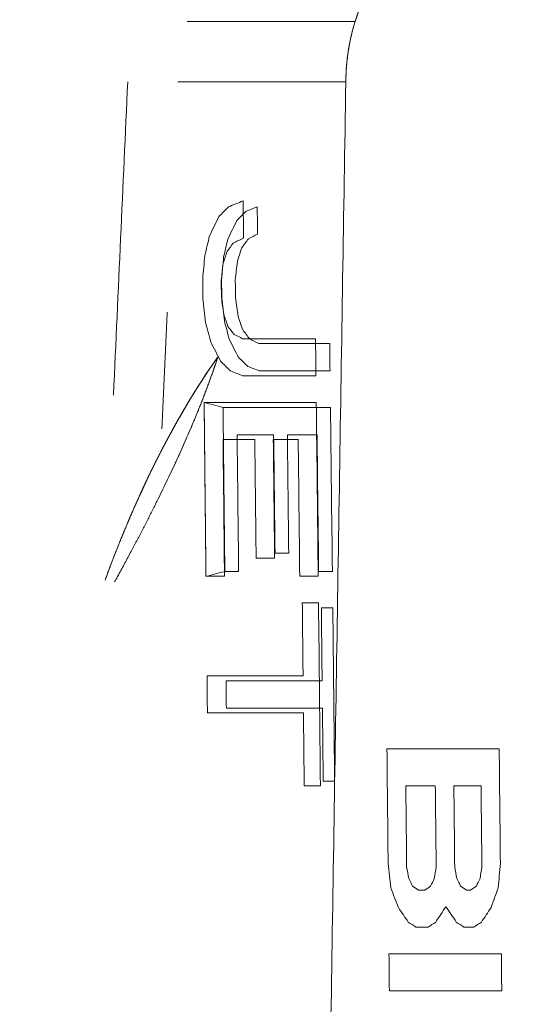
# Model space of a CAD drawing. Header units: millimetres. Extents: x -10 to 594, y 0 to 420.
# Tile 363 of 656: x 203.629 to 203.805, y 281.793 to 282.136. Entities that reach past the tile are written whole.
import ezdxf

# ---------------------------------------------------------------- set-up
doc = ezdxf.new("R2010")
doc.units = ezdxf.units.MM
doc.layers.add('1', color=7, linetype='Continuous', true_color=0xffffff)

msp = doc.modelspace()

# ---------------------------------------------------------------- linework, layer by layer
at = {"layer": '1', "color": 155, "linetype": 'Continuous', "lineweight": 18}
for points, knots in [([(203.76163, 283.58571), (203.68121, 283.58588), (203.52139, 283.55248), (203.21596, 283.35655), (202.87999, 282.88048), (202.60633, 282.02513), (202.5086, 281.01625), (202.60633, 280.00736), (202.87999, 279.15202), (203.21596, 278.67594), (203.52139, 278.48001), (203.68121, 278.44661), (203.76163, 278.44678)], [0, 0, 0, 0, 0.062503, 0.125003, 0.250002, 0.375001, 0.5, 0.624999, 0.749998, 0.874997, 0.937497, 1, 1, 1, 1]), ([(203.76162, 278.44682), (203.68122, 278.44665), (203.5214, 278.48005), (203.21598, 278.67598), (202.88001, 279.15205), (202.60636, 280.00738), (202.50864, 281.01625), (202.60636, 282.02511), (202.88001, 282.88045), (203.21598, 283.35651), (203.5214, 283.55244), (203.68122, 283.58584), (203.76162, 283.58567)], [0, 0, 0, 0, 0.062497, 0.124997, 0.249998, 0.374999, 0.5, 0.625001, 0.750002, 0.875003, 0.937503, 1, 1, 1, 1]), ([(203.87674, 278.47357), (203.79781, 278.47341), (203.64099, 278.50646), (203.34149, 278.70034), (203.01215, 279.17146), (202.74375, 280.01789), (202.64785, 281.01625), (202.74375, 282.01461), (203.01215, 282.86104), (203.34149, 283.33215), (203.64099, 283.52603), (203.79781, 283.55909), (203.87674, 283.55892)], [0, 0, 0, 0, 0.0625, 0.125, 0.25, 0.375, 0.5, 0.625, 0.75, 0.875, 0.9375, 1, 1, 1, 1]), ([(203.87674, 283.55892), (203.79781, 283.55909), (203.64099, 283.52603), (203.34149, 283.33215), (203.01215, 282.86104), (202.74375, 282.01461), (202.64785, 281.01625), (202.74375, 280.01789), (203.01215, 279.17146), (203.34149, 278.70034), (203.64099, 278.50646), (203.79781, 278.47341), (203.87674, 278.47357)], [0, 0, 0, 0, 0.0625, 0.125, 0.25, 0.375, 0.5, 0.625, 0.75, 0.875, 0.9375, 1, 1, 1, 1]), ([(203.89065, 278.4889), (203.81225, 278.48873), (203.6565, 278.52159), (203.35905, 278.7143), (203.032, 279.18258), (202.76552, 280.0239), (202.67033, 281.01625), (202.76552, 282.00859), (203.032, 282.84992), (203.35905, 283.31819), (203.6565, 283.51091), (203.81225, 283.54376), (203.89065, 283.54359)], [0, 0, 0, 0, 0.0625, 0.125, 0.25, 0.375, 0.5, 0.625, 0.75, 0.875, 0.9375, 1, 1, 1, 1]), ([(203.89065, 283.54359), (203.81225, 283.54376), (203.6565, 283.51091), (203.35905, 283.31819), (203.032, 282.84992), (202.76552, 282.00859), (202.67033, 281.01625), (202.76552, 280.0239), (203.032, 279.18258), (203.35905, 278.7143), (203.6565, 278.52159), (203.81225, 278.48873), (203.89065, 278.4889)], [0, 0, 0, 0, 0.0625, 0.125, 0.25, 0.375, 0.5, 0.625, 0.75, 0.875, 0.9375, 1, 1, 1, 1]), ([(203.9277, 283.34978), (203.85515, 283.34994), (203.71099, 283.3196), (203.43567, 283.14166), (203.13328, 282.7093), (202.88785, 281.93249), (202.80052, 281.01625), (202.88785, 280.1), (203.13328, 279.32319), (203.43567, 278.89083), (203.71099, 278.71289), (203.85515, 278.68255), (203.9277, 278.68271)], [0, 0, 0, 0, 0.0625, 0.125, 0.25, 0.375, 0.5, 0.625, 0.75, 0.875, 0.9375, 1, 1, 1, 1]), ([(203.9277, 278.68271), (203.85515, 278.68255), (203.71099, 278.71289), (203.43567, 278.89083), (203.13328, 279.32319), (202.88785, 280.1), (202.80052, 281.01625), (202.88785, 281.93249), (203.13328, 282.7093), (203.43567, 283.14166), (203.71099, 283.3196), (203.85515, 283.34994), (203.9277, 283.34978)], [0, 0, 0, 0, 0.0625, 0.125, 0.25, 0.375, 0.5, 0.625, 0.75, 0.875, 0.9375, 1, 1, 1, 1]), ([(204.40352, 278.79375), (204.33394, 278.7936), (204.19588, 278.82249), (203.93276, 278.99196), (203.64432, 279.40375), (203.41025, 280.1436), (203.32698, 281.01625), (203.41025, 281.88889), (203.64432, 282.62874), (203.93276, 283.04053), (204.19588, 283.21), (204.33394, 283.23889), (204.40352, 283.23875)], [0, 0, 0, 0, 0.0625, 0.125, 0.25, 0.375, 0.5, 0.625, 0.75, 0.875, 0.9375, 1, 1, 1, 1]), ([(204.40352, 283.23875), (204.40271, 283.23875), (204.40107, 283.23875), (204.39862, 283.23873), (204.39617, 283.23871), (204.39372, 283.23867), (204.39127, 283.23862), (204.38882, 283.23856), (204.38637, 283.23849), (204.38392, 283.23841), (204.38148, 283.23831), (204.37903, 283.2382), (204.37658, 283.23808), (204.37414, 283.23795), (204.37169, 283.23781), (204.36925, 283.23765), (204.36681, 283.23748), (204.36437, 283.2373), (204.36193, 283.23711), (204.35949, 283.23691), (204.35705, 283.23669), (204.35461, 283.23646), (204.35217, 283.23622), (204.34973, 283.23597), (204.34729, 283.23571), (204.34486, 283.23543), (204.34242, 283.23515), (204.33999, 283.23485), (204.33755, 283.23453), (204.33512, 283.23421), (204.33269, 283.23388), (204.33026, 283.23353), (204.32782, 283.23317), (204.32539, 283.2328), (204.32296, 283.23242), (204.32053, 283.23202), (204.31811, 283.23161), (204.31568, 283.2312), (204.31325, 283.23076), (204.31082, 283.23032), (204.3084, 283.22987), (204.30597, 283.2294), (204.30355, 283.22892), (204.30113, 283.22843), (204.2987, 283.22793), (204.29628, 283.22741), (204.29386, 283.22689), (204.29144, 283.22635), (204.28902, 283.2258), (204.2866, 283.22524), (204.28418, 283.22466), (204.28176, 283.22408), (204.27934, 283.22348), (204.27692, 283.22287), (204.27451, 283.22225), (204.27209, 283.22161), (204.26968, 283.22097), (204.26726, 283.22031), (204.26485, 283.21964), (204.26243, 283.21896), (204.26002, 283.21827), (204.25761, 283.21756), (204.2552, 283.21684), (204.25279, 283.21611), (204.25038, 283.21537), (204.24797, 283.21462), (204.24556, 283.21385), (204.24315, 283.21308), (204.24074, 283.21229), (204.23834, 283.21149), (204.23593, 283.21067), (204.23352, 283.20985), (204.23112, 283.20901), (204.22871, 283.20816), (204.22631, 283.2073), (204.22391, 283.20643), (204.2215, 283.20555), (204.2191, 283.20465), (204.2167, 283.20374), (204.2143, 283.20282), (204.2119, 283.20189), (204.2095, 283.20094), (204.2071, 283.19999), (204.2047, 283.19902), (204.2023, 283.19804), (204.1999, 283.19705), (204.18479, 283.19072), (204.15713, 283.17787), (204.1173, 283.15582), (204.07802, 283.13051), (204.03929, 283.10193), (203.99797, 283.06746), (203.95432, 283.02621), (203.90866, 282.97716), (203.86414, 282.9233), (203.82084, 282.86476), (203.77892, 282.80184), (203.73854, 282.73473), (203.69979, 282.66355), (203.6627, 282.5884), (203.62734, 282.50947), (203.59381, 282.42691), (203.56215, 282.34083), (203.52913, 282.2415), (203.49572, 282.1281), (203.46318, 281.99979), (203.43707, 281.87842), (203.41636, 281.76547), (203.40009, 281.66198), (203.38623, 281.55674), (203.37481, 281.44998), (203.36586, 281.34218), (203.35944, 281.23381), (203.35559, 281.12513), (203.35431, 281.01625), (203.35559, 280.90737), (203.35944, 280.79869), (203.36586, 280.69032), (203.37481, 280.58252), (203.38623, 280.47576), (203.40009, 280.37052), (203.41635, 280.26703), (203.435, 280.16536), (203.45597, 280.06574), (203.47923, 279.96839), (203.50473, 279.87344), (203.53242, 279.78108), (203.56215, 279.69166), (203.5938, 279.60559), (203.62734, 279.52303), (203.66269, 279.44409), (203.69978, 279.36894), (203.73854, 279.29777), (203.77891, 279.23066), (203.82084, 279.16773), (203.86414, 279.1092), (203.90865, 279.05534), (203.95432, 279.00629), (204.00109, 278.96208), (204.04887, 278.92281), (204.09755, 278.8886), (204.14711, 278.8595), (204.18209, 278.84287), (204.20193, 278.8346), (204.20637, 278.83279), (204.2108, 278.83103), (204.21523, 278.8293), (204.21967, 278.82762), (204.22411, 278.82598), (204.22855, 278.82438), (204.233, 278.82282), (204.23744, 278.8213), (204.24189, 278.81982), (204.24634, 278.81838), (204.25079, 278.81698), (204.25525, 278.81563), (204.2597, 278.81431), (204.26416, 278.81304), (204.26862, 278.8118), (204.27309, 278.81061), (204.27755, 278.80946), (204.28202, 278.80834), (204.28649, 278.80727), (204.29096, 278.80624), (204.29543, 278.80525), (204.29991, 278.8043), (204.30439, 278.8034), (204.30887, 278.80253), (204.31335, 278.8017), (204.31784, 278.80092), (204.32233, 278.80017), (204.32682, 278.79947), (204.33131, 278.79881), (204.33581, 278.79818), (204.3403, 278.7976), (204.3448, 278.79706), (204.34931, 278.79656), (204.35381, 278.7961), (204.35832, 278.79568), (204.36283, 278.7953), (204.36734, 278.79497), (204.37185, 278.79467), (204.37637, 278.79442), (204.38089, 278.7942), (204.38541, 278.79403), (204.38994, 278.79389), (204.39446, 278.7938), (204.39899, 278.79375), (204.40201, 278.79375), (204.40352, 278.79375)], [0, 0, 0, 0, 0.000746, 0.001492, 0.002237, 0.002983, 0.003728, 0.004473, 0.005218, 0.005962, 0.006707, 0.007451, 0.008195, 0.008939, 0.009683, 0.010427, 0.01117, 0.011913, 0.012657, 0.0134, 0.014143, 0.014885, 0.015628, 0.016371, 0.017113, 0.017855, 0.018598, 0.01934, 0.020082, 0.020824, 0.021566, 0.022307, 0.023049, 0.023791, 0.024532, 0.025274, 0.026015, 0.026757, 0.027498, 0.028239, 0.02898, 0.029722, 0.030463, 0.031204, 0.031945, 0.032686, 0.033427, 0.034168, 0.034909, 0.03565, 0.036391, 0.037132, 0.037874, 0.038615, 0.039356, 0.040097, 0.040838, 0.041579, 0.04232, 0.043062, 0.043803, 0.044545, 0.045286, 0.046027, 0.046769, 0.047511, 0.048252, 0.048994, 0.049736, 0.050478, 0.05122, 0.051962, 0.052705, 0.053447, 0.054189, 0.054932, 0.055675, 0.056418, 0.057161, 0.057904, 0.058647, 0.05939, 0.060134, 0.060878, 0.061621, 0.062365, 0.06311, 0.075698, 0.088229, 0.100725, 0.113207, 0.125697, 0.14129, 0.156857, 0.172441, 0.188081, 0.20372, 0.219302, 0.234867, 0.250452, 0.266047, 0.281627, 0.297231, 0.312895, 0.333766, 0.354549, 0.375329, 0.390906, 0.406468, 0.422052, 0.437697, 0.453344, 0.468917, 0.484456, 0.499999, 0.515541, 0.531079, 0.546652, 0.5623, 0.577944, 0.593528, 0.60909, 0.624668, 0.640257, 0.655835, 0.67144, 0.687107, 0.70277, 0.718373, 0.733954, 0.74955, 0.765134, 0.780698, 0.796281, 0.811921, 0.82756, 0.843143, 0.858711, 0.874306, 0.889914, 0.905519, 0.921164, 0.93689, 0.938265, 0.93964, 0.941013, 0.942387, 0.94376, 0.945132, 0.946504, 0.947876, 0.949247, 0.950618, 0.951989, 0.953359, 0.954729, 0.956099, 0.957469, 0.958839, 0.960208, 0.961578, 0.962947, 0.964317, 0.965686, 0.967055, 0.968425, 0.969794, 0.971164, 0.972534, 0.973903, 0.975274, 0.976644, 0.978014, 0.979385, 0.980756, 0.982128, 0.9835, 0.984872, 0.986244, 0.987618, 0.988991, 0.990365, 0.99174, 0.993115, 0.994491, 0.995867, 0.997244, 0.998622, 1, 1, 1, 1]), ([(203.74273, 282.11389), (203.74279, 282.11766), (203.7431, 282.1214), (203.74422, 282.12852), (203.74501, 282.13189), (203.74602, 282.13494)], [0, 0, 0, 0, 0.5, 0.5, 1, 1, 1, 1]), ([(203.73712, 282.02272), (203.7301, 282.02272), (203.72189, 282.02272), (203.71367, 282.02272), (203.71248, 282.02272)], [0, 0, 0, 0, 0.854839, 1, 1, 1, 1]), ([(203.65892, 281.94028), (203.66454, 281.95559), (203.67067, 281.96984), (203.68381, 281.99586), (203.69082, 282.00763), (203.69816, 282.01798)], [0, 0, 0, 0, 0.5, 0.5, 1, 1, 1, 1]), ([(203.69816, 282.01798), (203.6979, 282.01761), (203.69739, 282.01688), (203.69661, 282.01577), (203.69584, 282.01465), (203.69507, 282.01352), (203.69431, 282.01238), (203.69355, 282.01123), (203.6928, 282.01008), (203.69204, 282.00892), (203.6913, 282.00775), (203.69055, 282.00657), (203.68981, 282.00538), (203.68907, 282.00418), (203.68834, 282.00298), (203.68761, 282.00177), (203.68688, 282.00055), (203.68616, 281.99932), (203.68544, 281.99808), (203.68473, 281.99684), (203.68402, 281.99559), (203.68331, 281.99432), (203.6826, 281.99305), (203.6819, 281.99178), (203.6812, 281.99049), (203.68051, 281.9892), (203.67982, 281.98789), (203.67913, 281.98658), (203.67845, 281.98526), (203.67777, 281.98394), (203.67709, 281.9826), (203.67642, 281.98126), (203.67575, 281.97991), (203.67508, 281.97855), (203.67442, 281.97718), (203.67376, 281.9758), (203.67311, 281.97441), (203.67245, 281.97302), (203.6718, 281.97162), (203.67116, 281.97021), (203.67051, 281.96879), (203.66988, 281.96737), (203.66924, 281.96593), (203.66861, 281.96449), (203.66798, 281.96304), (203.66735, 281.96158), (203.66673, 281.96011), (203.66611, 281.95864), (203.66549, 281.95715), (203.66488, 281.95566), (203.66427, 281.95416), (203.66366, 281.95265), (203.66306, 281.95113), (203.66246, 281.94961), (203.66186, 281.94808), (203.66126, 281.94653), (203.66067, 281.94498), (203.66009, 281.94343), (203.6595, 281.94186), (203.65911, 281.94081), (203.65892, 281.94028)], [0, 0, 0, 0, 0.01768, 0.035331, 0.052952, 0.070546, 0.088112, 0.105651, 0.123165, 0.140654, 0.158118, 0.175559, 0.192977, 0.210373, 0.227748, 0.245102, 0.262437, 0.279753, 0.297051, 0.314332, 0.331596, 0.348845, 0.366078, 0.383297, 0.400503, 0.417696, 0.434876, 0.452046, 0.469206, 0.486355, 0.503496, 0.520629, 0.537754, 0.554872, 0.571985, 0.589092, 0.606195, 0.623295, 0.640391, 0.657485, 0.674578, 0.69167, 0.708761, 0.725854, 0.742948, 0.760044, 0.777142, 0.794245, 0.811351, 0.828463, 0.84558, 0.862703, 0.879834, 0.896972, 0.914118, 0.931274, 0.948439, 0.965615, 0.982801, 1, 1, 1, 1]), ([(203.66227, 281.93972), (203.66241, 281.93998), (203.66295, 281.94095), (203.66387, 281.94263), (203.66502, 281.94474), (203.66613, 281.94679), (203.6672, 281.94879), (203.66855, 281.95133), (203.67018, 281.95441), (203.67206, 281.95802), (203.67389, 281.96159), (203.67567, 281.96511), (203.6774, 281.96859), (203.67908, 281.97202), (203.68071, 281.9754), (203.68229, 281.97873), (203.68382, 281.98202), (203.6853, 281.98527), (203.68672, 281.98846), (203.6881, 281.99162), (203.68942, 281.99472), (203.6907, 281.99779), (203.69192, 282.0008), (203.69309, 282.00378), (203.69421, 282.0067), (203.69528, 282.00959), (203.69629, 282.01242), (203.69726, 282.01522), (203.69786, 282.01707), (203.69816, 282.01798)], [0, 0, 0, 0, 0.009805, 0.037451, 0.064408, 0.090677, 0.116259, 0.141154, 0.187938, 0.234111, 0.279674, 0.324632, 0.368988, 0.412745, 0.455906, 0.498475, 0.540456, 0.581853, 0.62267, 0.662911, 0.702581, 0.741685, 0.780228, 0.818215, 0.85565, 0.89254, 0.928891, 0.964709, 1, 1, 1, 1]), ([(203.69816, 282.01798), (203.69801, 282.01751), (203.6977, 282.01655), (203.69721, 282.01509), (203.6967, 282.01361), (203.69617, 282.01209), (203.69561, 282.01054), (203.69504, 282.00897), (203.69444, 282.00736), (203.69383, 282.00572), (203.69319, 282.00406), (203.69252, 282.00236), (203.69184, 282.00063), (203.69113, 281.99888), (203.6904, 281.99709), (203.68965, 281.99528), (203.68887, 281.99343), (203.68807, 281.99156), (203.68724, 281.98966), (203.68639, 281.98773), (203.68552, 281.98577), (203.68462, 281.98378), (203.6839, 281.98221), (203.68349, 281.98131), (203.68338, 281.98108)], [0, 0, 0, 0, 0.038757, 0.078334, 0.118729, 0.159938, 0.201958, 0.244785, 0.288415, 0.332845, 0.378069, 0.424086, 0.470889, 0.518475, 0.566841, 0.61598, 0.66589, 0.716566, 0.768003, 0.820198, 0.873145, 0.926841, 0.981281, 1, 1, 1, 1]), ([(203.71259, 282.0132), (203.71378, 282.0132), (203.722, 282.0132), (203.73022, 282.0132), (203.73724, 282.0132)], [0, 0, 0, 0, 0.145161, 1, 1, 1, 1]), ([(203.69341, 282.0022), (203.69352, 281.9921), (203.69374, 281.97192), (203.69396, 281.95174), (203.69406, 281.94164)], [0, 0, 0, 0, 0.499998, 1, 1, 1, 1]), ([(203.73739, 282.0005), (203.73037, 282.0005), (203.71791, 282.0005), (203.70544, 282.0005), (203.7, 282.0005)], [0, 0, 0, 0, 0.563631, 1, 1, 1, 1]), ([(203.7049, 281.99097), (203.70874, 281.99097), (203.71298, 281.99097), (203.71723, 281.99097), (203.71762, 281.99097)], [0, 0, 0, 0, 0.90625, 1, 1, 1, 1]), ([(203.7345, 281.90525), (203.72879, 281.90525), (203.71765, 281.90525), (203.7065, 281.90525), (203.70106, 281.90525)], [0, 0, 0, 0, 0.511905, 1, 1, 1, 1]), ([(203.70116, 281.89572), (203.7066, 281.89572), (203.71775, 281.89572), (203.72889, 281.89572), (203.7346, 281.89572)], [0, 0, 0, 0, 0.488095, 1, 1, 1, 1])]:
    msp.add_open_spline(points, degree=3, knots=knots, dxfattribs=at)
for points, degree in [([(203.74602, 282.13494), (203.75745, 282.16966), (203.78139, 282.2374), (203.82033, 282.33344), (203.86212, 282.42347), (203.90658, 282.50708), (203.9535, 282.58389), (204.00266, 282.65355), (204.05385, 282.71574), (204.08917, 282.75203), (204.10709, 282.76885)], 3), ([(204.10709, 282.76885), (203.99893, 282.66736), (203.81506, 282.34456), (203.74602, 282.13494)], 2), ([(203.74602, 282.13494), (203.72651, 282.13494), (203.70701, 282.13494), (203.68751, 282.13494)], 3), ([(203.68751, 282.13494), (203.70701, 282.13494), (203.72651, 282.13494), (203.74602, 282.13494)], 3), ([(203.74602, 282.13494), (203.74291, 282.12552), (203.74273, 282.11389)], 2), ([(203.66186, 282.00479), (203.66351, 282.04116), (203.66517, 282.07753), (203.66683, 282.11389)], 3), ([(203.68423, 282.11389), (203.70373, 282.11389), (203.72323, 282.11389), (203.74273, 282.11389)], 3), ([(203.74273, 282.11389), (203.68423, 282.11389)], 1), ([(203.72533, 281.01625), (203.74273, 282.11389)], 1), ([(203.74273, 282.11389), (203.72533, 281.01625)], 1), ([(203.69858, 282.06699), (203.6997, 282.06812), (203.70082, 282.06925), (203.70194, 282.07038)], 3), ([(203.70194, 282.07038), (203.70362, 282.07106), (203.7053, 282.07174), (203.70699, 282.07241)], 3), ([(203.70699, 282.07241), (203.70704, 282.0681), (203.70709, 282.06379), (203.70714, 282.05949)], 3), ([(203.7119, 282.07035), (203.71058, 282.06982), (203.70926, 282.06929), (203.70794, 282.06876)], 3), ([(203.71201, 282.06082), (203.71198, 282.064), (203.71194, 282.06717), (203.7119, 282.07035)], 3), ([(203.69529, 282.06025), (203.69639, 282.0625), (203.69748, 282.06475), (203.69858, 282.06699)], 3), ([(203.70794, 282.06876), (203.7069, 282.0677), (203.70585, 282.06664), (203.7048, 282.06558)], 3), ([(203.7048, 282.06558), (203.70377, 282.06347), (203.70274, 282.06135), (203.7017, 282.05923)], 3), ([(203.69366, 282.05345), (203.69421, 282.05572), (203.69475, 282.05799), (203.69529, 282.06025)], 3), ([(203.7017, 282.05923), (203.7012, 282.05712), (203.70069, 282.055), (203.70019, 282.05288)], 3), ([(203.70714, 282.05949), (203.70592, 282.05887), (203.70471, 282.05826), (203.70349, 282.05765)], 3), ([(203.70651, 282.05606), (203.70729, 282.05712), (203.70807, 282.05817), (203.70886, 282.05923)], 3), ([(203.70886, 282.05923), (203.70991, 282.05976), (203.71096, 282.06029), (203.71201, 282.06082)], 3), ([(203.70349, 282.05765), (203.70279, 282.05671), (203.70209, 282.05576), (203.7014, 282.05482)], 3), ([(203.70498, 282.0513), (203.70549, 282.05288), (203.706, 282.05447), (203.70651, 282.05606)], 3), ([(203.69293, 282.04512), (203.69317, 282.0479), (203.69342, 282.05067), (203.69366, 282.05345)], 3), ([(203.70019, 282.05288), (203.69996, 282.05024), (203.69972, 282.04759), (203.69949, 282.04495)], 3), ([(203.7014, 282.05482), (203.70094, 282.05341), (203.70049, 282.052), (203.70003, 282.05059)], 3), ([(203.70003, 282.05059), (203.69981, 282.04863), (203.69959, 282.04668), (203.69937, 282.04473)], 3), ([(203.70426, 282.04495), (203.7045, 282.04706), (203.70474, 282.04918), (203.70498, 282.0513)], 3), ([(203.693, 282.03842), (203.69298, 282.04065), (203.69295, 282.04289), (203.69293, 282.04512)], 3), ([(203.69937, 282.04473), (203.69939, 282.04276), (203.69941, 282.04078), (203.69944, 282.03881)], 3), ([(203.69949, 282.04495), (203.69952, 282.04283), (203.69954, 282.04071), (203.69957, 282.0386)], 3), ([(203.70434, 282.0386), (203.70431, 282.04071), (203.70429, 282.04283), (203.70426, 282.04495)], 3), ([(203.69393, 282.03009), (203.69362, 282.03287), (203.69331, 282.03565), (203.693, 282.03842)], 3), ([(203.69944, 282.03881), (203.6997, 282.03686), (203.69997, 282.03491), (203.70024, 282.03296)], 3), ([(203.69957, 282.0386), (203.69986, 282.03595), (203.70016, 282.0333), (203.70046, 282.03066)], 3), ([(203.70521, 282.03225), (203.70492, 282.03436), (203.70463, 282.03648), (203.70434, 282.0386)], 3), ([(203.68057, 282.0336), (203.67872, 281.99296)], 1), ([(203.70024, 282.03296), (203.70072, 282.03154), (203.70121, 282.03013), (203.7017, 282.02872)], 3), ([(203.70686, 282.02748), (203.70631, 282.02907), (203.70576, 282.03066), (203.70521, 282.03225)], 3), ([(203.69571, 282.02329), (203.69512, 282.02555), (203.69453, 282.02782), (203.69393, 282.03009)], 3), ([(203.70046, 282.03066), (203.70101, 282.02854), (203.70157, 282.02642), (203.70212, 282.02431)], 3), ([(203.7017, 282.02872), (203.70242, 282.02778), (203.70314, 282.02684), (203.70386, 282.02589)], 3), ([(203.70386, 282.02589), (203.70484, 282.0254), (203.70583, 282.02491), (203.70682, 282.02442)], 3), ([(203.70928, 282.02431), (203.70847, 282.02537), (203.70766, 282.02642), (203.70686, 282.02748)], 3), ([(203.69916, 282.01655), (203.69801, 282.0188), (203.69686, 282.02104), (203.69571, 282.02329)], 3), ([(203.70212, 282.02431), (203.70321, 282.02219), (203.70429, 282.02007), (203.70538, 282.01796)], 3), ([(203.70682, 282.02442), (203.71528, 282.02442), (203.72374, 282.02442), (203.73219, 282.02442)], 3), ([(203.71248, 282.02272), (203.71141, 282.02325), (203.71035, 282.02378), (203.70928, 282.02431)], 3), ([(203.73219, 282.02442), (203.73224, 282.02011), (203.73229, 282.0158), (203.73235, 282.01149)], 3), ([(203.73724, 282.0132), (203.7372, 282.01637), (203.73716, 282.01955), (203.73712, 282.02272)], 3), ([(203.70538, 282.01796), (203.70645, 282.0169), (203.70752, 282.01584), (203.7086, 282.01478)], 3), ([(203.7026, 282.01316), (203.70146, 282.01429), (203.70031, 282.01542), (203.69916, 282.01655)], 3), ([(203.7086, 282.01478), (203.70993, 282.01425), (203.71126, 282.01372), (203.71259, 282.0132)], 3), ([(203.70678, 282.01149), (203.70539, 282.01205), (203.704, 282.0126), (203.7026, 282.01316)], 3), ([(203.73235, 282.01149), (203.72383, 282.01149), (203.71531, 282.01149), (203.70678, 282.01149)], 3), ([(203.69999, 282.0005), (203.6978, 282.00106), (203.6956, 282.00163), (203.69341, 282.0022)], 3), ([(203.69341, 282.0022), (203.70643, 282.0022), (203.71944, 282.0022), (203.73245, 282.0022)], 3), ([(203.69406, 281.94164), (203.69385, 281.96183), (203.69363, 281.98201), (203.69341, 282.0022)], 3), ([(203.73245, 282.0022), (203.73269, 281.98201), (203.73291, 281.96183), (203.73314, 281.94164)], 3), ([(203.70062, 281.94334), (203.70042, 281.96239), (203.70021, 281.98145), (203.69999, 282.0005)], 3), ([(203.7, 282.0005), (203.70022, 281.98145), (203.70043, 281.9624), (203.70063, 281.94335)], 3), ([(203.73806, 281.94335), (203.73784, 281.9624), (203.73762, 281.98145), (203.73739, 282.0005)], 3), ([(203.70543, 281.94335), (203.70526, 281.95922), (203.70508, 281.9751), (203.7049, 281.99097)], 3), ([(203.71762, 281.99097), (203.71778, 281.97721), (203.71794, 281.96345), (203.71809, 281.9497)], 3), ([(203.72287, 281.9497), (203.72271, 281.96345), (203.72256, 281.97721), (203.7224, 281.99097)], 3), ([(203.7224, 281.99097), (203.72584, 281.99097), (203.72929, 281.99097), (203.73273, 281.99097)], 3), ([(203.73273, 281.99097), (203.73292, 281.9751), (203.7331, 281.95922), (203.73328, 281.94335)], 3), ([(203.7, 281.98927), (203.70017, 281.97339), (203.70034, 281.95752), (203.70051, 281.94164)], 3), ([(203.71105, 281.98927), (203.70737, 281.98927), (203.70368, 281.98927), (203.7, 281.98927)], 3), ([(203.71151, 281.94799), (203.71136, 281.96175), (203.71121, 281.97551), (203.71105, 281.98927)], 3), ([(203.71749, 281.98927), (203.71765, 281.97551), (203.7178, 281.96175), (203.71795, 281.94799)], 3), ([(203.72616, 281.98927), (203.72327, 281.98927), (203.72038, 281.98927), (203.71749, 281.98927)], 3), ([(203.72669, 281.94164), (203.72652, 281.95752), (203.72634, 281.97339), (203.72616, 281.98927)], 3), ([(203.71809, 281.9497), (203.71968, 281.9497), (203.72128, 281.9497), (203.72287, 281.9497)], 3), ([(203.71795, 281.94799), (203.7158, 281.94799), (203.71365, 281.94799), (203.71151, 281.94799)], 3), ([(203.69406, 281.94164), (203.69625, 281.94221), (203.69843, 281.94278), (203.70062, 281.94334)], 3), ([(203.70063, 281.94335), (203.70223, 281.94335), (203.70383, 281.94335), (203.70543, 281.94335)], 3), ([(203.73328, 281.94335), (203.73487, 281.94335), (203.73647, 281.94335), (203.73806, 281.94335)], 3), ([(203.70051, 281.94164), (203.69836, 281.94164), (203.69621, 281.94164), (203.69406, 281.94164)], 3), ([(203.73314, 281.94164), (203.73099, 281.94164), (203.72884, 281.94164), (203.72669, 281.94164)], 3), ([(203.72759, 281.93235), (203.72947, 281.93235), (203.73135, 281.93235), (203.73324, 281.93235)], 3), ([(203.72786, 281.90695), (203.72777, 281.91541), (203.72768, 281.92388), (203.72759, 281.93235)], 3), ([(203.73324, 281.93235), (203.73347, 281.9111), (203.73369, 281.88986), (203.73391, 281.86862)], 3), ([(203.73422, 281.93065), (203.73431, 281.92218), (203.73441, 281.91371), (203.7345, 281.90525)], 3), ([(203.7382, 281.93065), (203.73687, 281.93065), (203.73555, 281.93065), (203.73422, 281.93065)], 3), ([(203.73885, 281.87032), (203.73864, 281.89043), (203.73842, 281.91054), (203.7382, 281.93065)], 3), ([(203.69443, 281.90695), (203.70557, 281.90695), (203.71672, 281.90695), (203.72786, 281.90695)], 3), ([(203.69456, 281.89402), (203.69451, 281.89833), (203.69447, 281.90264), (203.69443, 281.90695)], 3), ([(203.70106, 281.90525), (203.70109, 281.90207), (203.70112, 281.8989), (203.70116, 281.89572)], 3), ([(203.7346, 281.89572), (203.73469, 281.88725), (203.73478, 281.87879), (203.73487, 281.87032)], 3), ([(203.72799, 281.89402), (203.71685, 281.89402), (203.7057, 281.89402), (203.69456, 281.89402)], 3), ([(203.72825, 281.86862), (203.72817, 281.87709), (203.72808, 281.88555), (203.72799, 281.89402)], 3), ([(203.75705, 281.88155), (203.77008, 281.88155), (203.7831, 281.88155), (203.79613, 281.88155)], 3), ([(203.75746, 281.84157), (203.75733, 281.8549), (203.75719, 281.86822), (203.75705, 281.88155)], 3), ([(203.79613, 281.88155), (203.79627, 281.86822), (203.79641, 281.8549), (203.79655, 281.84157)], 3), ([(203.73487, 281.87032), (203.73619, 281.87032), (203.73752, 281.87032), (203.73885, 281.87032)], 3), ([(203.73391, 281.86862), (203.73202, 281.86862), (203.73014, 281.86862), (203.72825, 281.86862)], 3), ([(203.76363, 281.86862), (203.76373, 281.85923), (203.76383, 281.84983), (203.76392, 281.84044)], 3), ([(203.7739, 281.86862), (203.77048, 281.86862), (203.76705, 281.86862), (203.76363, 281.86862)], 3), ([(203.77419, 281.84044), (203.7741, 281.84983), (203.774, 281.85923), (203.7739, 281.86862)], 3), ([(203.78982, 281.86862), (203.78666, 281.86862), (203.78351, 281.86862), (203.78035, 281.86862)], 3), ([(203.78035, 281.86862), (203.78045, 281.85923), (203.78055, 281.84983), (203.78064, 281.84044)], 3), ([(203.79012, 281.84044), (203.79002, 281.84983), (203.78992, 281.85923), (203.78982, 281.86862)], 3), ([(203.7584, 281.83308), (203.75809, 281.83591), (203.75777, 281.83874), (203.75746, 281.84157)], 3), ([(203.76392, 281.84044), (203.76417, 281.83907), (203.76441, 281.8377), (203.76465, 281.83633)], 3), ([(203.77355, 281.83633), (203.77376, 281.8377), (203.77398, 281.83907), (203.77419, 281.84044)], 3), ([(203.78064, 281.84044), (203.78089, 281.83907), (203.78113, 281.8377), (203.78137, 281.83633)], 3), ([(203.78947, 281.83633), (203.78969, 281.8377), (203.7899, 281.83907), (203.79012, 281.84044)], 3), ([(203.79655, 281.84157), (203.7963, 281.83874), (203.79605, 281.83591), (203.79579, 281.83308)], 3), ([(203.76465, 281.83633), (203.7651, 281.83546), (203.76554, 281.83459), (203.76599, 281.83371)], 3), ([(203.77227, 281.83371), (203.77269, 281.83459), (203.77312, 281.83546), (203.77355, 281.83633)], 3), ([(203.78137, 281.83633), (203.78182, 281.83546), (203.78227, 281.83459), (203.78271, 281.83371)], 3), ([(203.78819, 281.83371), (203.78862, 281.83459), (203.78905, 281.83546), (203.78947, 281.83633)], 3), ([(203.76105, 281.82623), (203.76016, 281.82852), (203.75928, 281.8308), (203.7584, 281.83308)], 3), ([(203.76599, 281.83371), (203.76669, 281.83325), (203.76738, 281.83279), (203.76808, 281.83233)], 3), ([(203.7702, 281.83233), (203.77089, 281.83279), (203.77158, 281.83325), (203.77227, 281.83371)], 3), ([(203.78271, 281.83371), (203.78341, 281.83325), (203.7841, 281.83279), (203.7848, 281.83233)], 3), ([(203.78613, 281.83233), (203.78682, 281.83279), (203.7875, 281.83325), (203.78819, 281.83371)], 3), ([(203.79579, 281.83308), (203.79496, 281.8308), (203.79412, 281.82852), (203.79329, 281.82623)], 3), ([(203.76808, 281.83233), (203.76879, 281.83233), (203.7695, 281.83233), (203.7702, 281.83233)], 3), ([(203.7848, 281.83233), (203.78524, 281.83233), (203.78569, 281.83233), (203.78613, 281.83233)], 3), ([(203.76449, 281.82116), (203.76334, 281.82285), (203.76219, 281.82454), (203.76105, 281.82623)], 3), ([(203.77756, 281.82654), (203.77638, 281.82475), (203.7752, 281.82295), (203.77402, 281.82116)], 3), ([(203.78121, 281.82116), (203.77999, 281.82295), (203.77878, 281.82475), (203.77756, 281.82654)], 3), ([(203.79329, 281.82623), (203.79217, 281.82454), (203.79106, 281.82285), (203.78995, 281.82116)], 3), ([(203.76715, 281.81941), (203.76626, 281.81999), (203.76537, 281.82058), (203.76449, 281.82116)], 3), ([(203.7714, 281.81941), (203.76998, 281.81941), (203.76856, 281.81941), (203.76715, 281.81941)], 3), ([(203.77402, 281.82116), (203.77315, 281.82058), (203.77227, 281.81999), (203.7714, 281.81941)], 3), ([(203.78387, 281.81941), (203.78298, 281.81999), (203.7821, 281.82058), (203.78121, 281.82116)], 3), ([(203.78732, 281.81941), (203.78617, 281.81941), (203.78502, 281.81941), (203.78387, 281.81941)], 3), ([(203.78995, 281.82116), (203.78907, 281.82058), (203.7882, 281.81999), (203.78732, 281.81941)], 3), ([(203.75777, 281.81011), (203.77081, 281.81011), (203.78385, 281.81011), (203.79688, 281.81011)], 3), ([(203.7579, 281.79718), (203.75786, 281.80149), (203.75782, 281.8058), (203.75777, 281.81011)], 3), ([(203.79688, 281.81011), (203.79692, 281.8058), (203.79697, 281.80149), (203.79701, 281.79718)], 3), ([(203.79701, 281.79718), (203.78398, 281.79718), (203.77094, 281.79718), (203.7579, 281.79718)], 3)]:
    msp.add_open_spline(points, degree=degree, dxfattribs=at)

doc.saveas('drawing.dxf')
